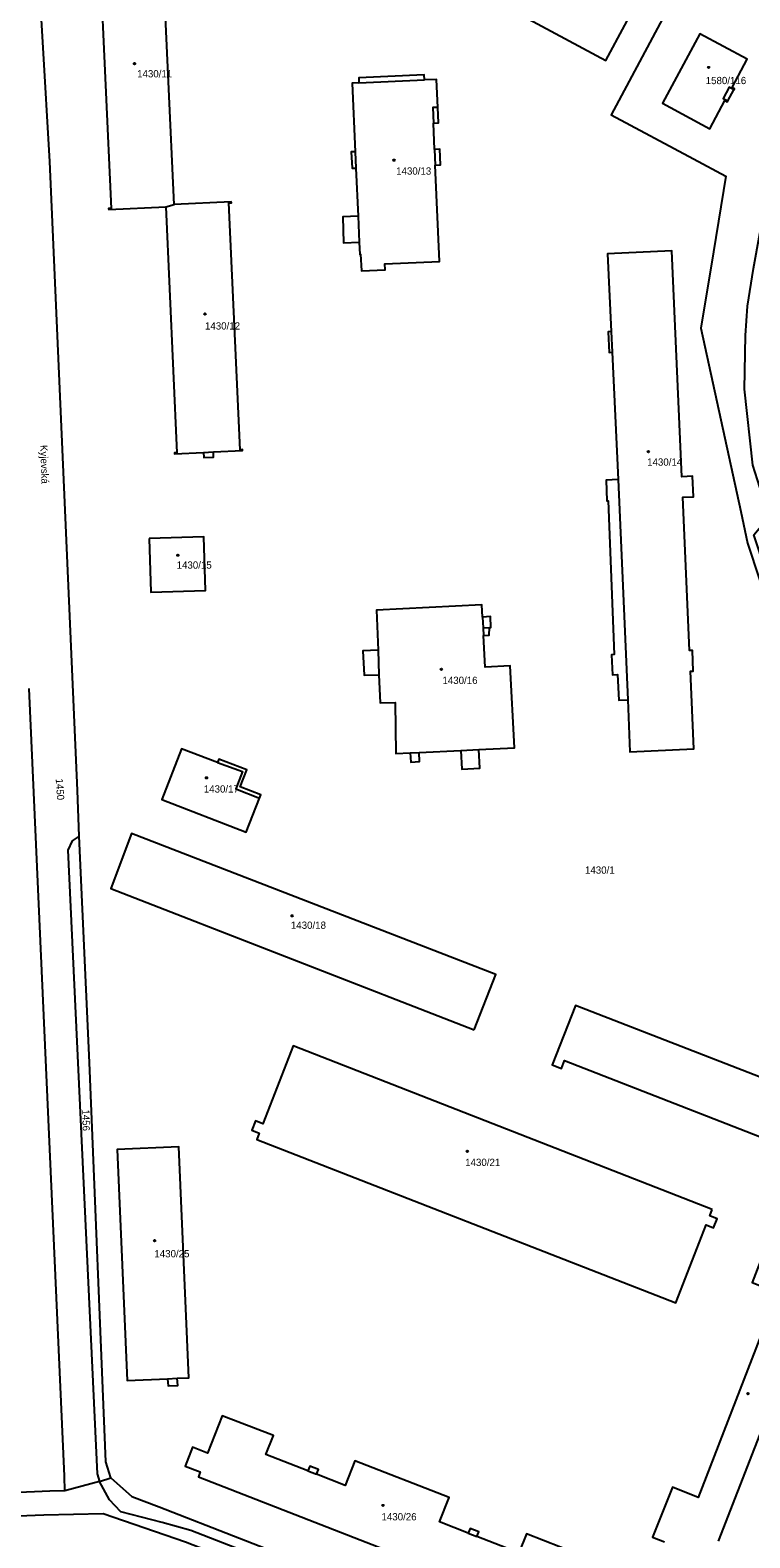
# Model space of a CAD drawing. Extents: x -737240 to -735272, y -1119606 to -1117878.
# Drawn here: x -736033.8 to -735865.3, y -1118834.9 to -1118481.5 of the extents above; entities that cross this region are included whole.
import ezdxf

# ---------------------------------------------------------------- set-up
doc = ezdxf.new("R2010")
doc.units = 0
for name, color, linetype in [('Level 1', 7, 'Continuous'), ('Level 15', 7, 'Continuous'), ('Level 18', 7, 'Continuous'), ('Level 19', 7, 'Continuous'), ('Level 25', 7, 'Continuous'), ('Level 4', 7, 'Continuous')]:
    doc.layers.add(name, color=color, linetype=linetype)

msp = doc.modelspace()

# ---------------------------------------------------------------- linework, layer by layer
at = {"layer": 'Level 1'}
for p, q in [((-735870.46, -1118498.11), (-735869.04, -1118495.47)), ((-735939.11, -1118509.48), (-735939.39, -1118503.3)), ((-735957.54, -1118513.83), (-735957.03, -1118525.14)), ((-736002, -1118522.91), (-736000.11, -1118522.38)), ((-735897.53, -1118557), (-735896.12, -1118586.85)), ((-735942.76, -1118650.81), (-735932.96, -1118650.33)), ((-736017.55, -1118821.65), (-736025.68, -1118823.89)), ((-736017.55, -1118821.65), (-736014.88, -1118820.86))]:
    msp.add_line(p, q, dxfattribs=at)
for points in [[(-736022.3, -1118670.45), (-736022.74, -1118659.75), (-736029.23, -1118512.27), (-736032.47, -1118456.28), (-736033.57, -1118403.05)], [(-736008.14, -1118409.65), (-736016.57, -1118425.44), (-735899.02, -1118488.63), (-735890.15, -1118471.99)], [(-735817.69, -1118742.18), (-735838.65, -1118677.82), (-735864.4, -1118599.8), (-735860.8, -1118595.54), (-735864.62, -1118583.48), (-735866.55, -1118565.64), (-735866.3, -1118553.11), (-735865.89, -1118546.23), (-735864.43, -1118537.4), (-735858.48, -1118504.53), (-735856.26, -1118491.41), (-735855.98, -1118485.53), (-735857.33, -1118477.46), (-735863.02, -1118457.13), (-735869.75, -1118434.93), (-735871.23, -1118430.17)], [(-736006.6, -1118462.46), (-736006.65, -1118460.65), (-736015.23, -1118461.05), (-736015.23, -1118462.78), (-736017.75, -1118462.9), (-736017.64, -1118465.24), (-736018.06, -1118465.26), (-736018.05, -1118465.46), (-736017.47, -1118465.43), (-736014.85, -1118523.29), (-736015.43, -1118523.32), (-736015.42, -1118523.52), (-736002, -1118522.91)], [(-736000.11, -1118522.38), (-736002.72, -1118464.77), (-736002.14, -1118464.74), (-736002.15, -1118464.54), (-736005.66, -1118464.7)], [(-735890.15, -1118471.99), (-735883.87, -1118475.37), (-735897.79, -1118501.36), (-735878.46, -1118511.7), (-735870.93, -1118515.72), (-735873.83, -1118533.49), (-735876.75, -1118551.39), (-735867.45, -1118594.32), (-735865.86, -1118601.75), (-735865.22, -1118603.67), (-735840.68, -1118678.71), (-735844.27, -1118679.88), (-735823.87, -1118742.05)], [(-735869.04, -1118495.47), (-735868.93, -1118495.24), (-735869.48, -1118494.95), (-735865.91, -1118488.28), (-735876.98, -1118482.35), (-735885.76, -1118498.65), (-735874.67, -1118504.63), (-735871.14, -1118498.03), (-735870.58, -1118498.33), (-735870.46, -1118498.11)], [(-735941.45, -1118493.17), (-735941.52, -1118492.01), (-735956.88, -1118492.72), (-735956.83, -1118493.87)], [(-735938.39, -1118499.61), (-735938.69, -1118493.05), (-735941.45, -1118493.17)], [(-735956.83, -1118493.87), (-735958.43, -1118493.94), (-735957.71, -1118510.02)], [(-735939.39, -1118503.3), (-735938.22, -1118503.25), (-735938.39, -1118499.61)], [(-735957.71, -1118510.02), (-735958.61, -1118510.07), (-735958.44, -1118513.87), (-735957.54, -1118513.83)], [(-735938.95, -1118513.17), (-735937.73, -1118513.12), (-735937.9, -1118509.43), (-735939.11, -1118509.48)], [(-735956.76, -1118531.18), (-735956.63, -1118534.07), (-735956.44, -1118534.04), (-735956.19, -1118537.94), (-735950.65, -1118537.68), (-735950.75, -1118536.27), (-735937.94, -1118535.76), (-735938.95, -1118513.17)], [(-735990.88, -1118580.36), (-735984.08, -1118580.03), (-735984.09, -1118579.83), (-735984.67, -1118579.86), (-735987.28, -1118522), (-735986.7, -1118521.97), (-735986.71, -1118521.77), (-736000.11, -1118522.38)], [(-736002, -1118522.91), (-735999.43, -1118580.57), (-736000.01, -1118580.6), (-736000, -1118580.8), (-735993.18, -1118580.47)], [(-735957.03, -1118525.14), (-735960.63, -1118525.28), (-735960.42, -1118531.33), (-735956.76, -1118531.18)], [(-735893.9, -1118638.5), (-735893.37, -1118650.7), (-735878.4, -1118649.97), (-735879.2, -1118631.77), (-735878.56, -1118631.75), (-735878.7, -1118626.91), (-735879.42, -1118626.94), (-735881, -1118591), (-735878.46, -1118590.88), (-735878.7, -1118586.09), (-735881.21, -1118586.21), (-735883.55, -1118533.27), (-735898.61, -1118533.95), (-735897.75, -1118552.17)], [(-735897.75, -1118552.17), (-735898.45, -1118552.2), (-735898.23, -1118557.03), (-735897.53, -1118557)], [(-735993.18, -1118580.47), (-735993.13, -1118581.66), (-735990.84, -1118581.57), (-735990.88, -1118580.36)], [(-735896.12, -1118586.85), (-735898.96, -1118587.01), (-735898.76, -1118591.87), (-735898.46, -1118591.84), (-735897.03, -1118627.88), (-735897.68, -1118627.91), (-735897.47, -1118632.58), (-735896.26, -1118632.52), (-735895.99, -1118638.59), (-735893.9, -1118638.5)], [(-736005.96, -1118600.65), (-736005.57, -1118613.21), (-735992.75, -1118612.84), (-735993.15, -1118600.24), (-736005.96, -1118600.65)], [(-735927.9, -1118619.07), (-735928.05, -1118616.19), (-735952.68, -1118617.44), (-735952.34, -1118626.84)], [(-735926.27, -1118621.53), (-735925.98, -1118621.51), (-735926.04, -1118618.97), (-735927.9, -1118619.07)], [(-735928.76, -1118650.12), (-735920.4, -1118649.71), (-735921.42, -1118630.52), (-735927.27, -1118630.82), (-735927.67, -1118623.4)], [(-735927.67, -1118623.4), (-735926.31, -1118623.33), (-735926.27, -1118621.53)], [(-735952.34, -1118626.84), (-735955.89, -1118626.96), (-735955.59, -1118632.72), (-735952.13, -1118632.61)], [(-735952.13, -1118632.61), (-735951.89, -1118639.2), (-735948.35, -1118639.08), (-735948.16, -1118651.08), (-735944.8, -1118650.91)], [(-736025.68, -1118823.89), (-736025.8, -1118820.44), (-736034.02, -1118635.86)], [(-735989.92, -1118653.13), (-735998.38, -1118649.96), (-736002.95, -1118661.85), (-735983.19, -1118669.5), (-735980.09, -1118661.5)], [(-735980.09, -1118661.5), (-735979.8, -1118660.75), (-735984.62, -1118658.89), (-735983.05, -1118654.85), (-735989.65, -1118652.4), (-735989.92, -1118653.13)], [(-735944.8, -1118650.91), (-735944.7, -1118653.06), (-735942.65, -1118652.96), (-735942.76, -1118650.81)], [(-735932.96, -1118650.33), (-735932.73, -1118654.76), (-735928.52, -1118654.53), (-735928.76, -1118650.12)], [(-735929.87, -1118715.85), (-735924.81, -1118702.87), (-736010.04, -1118669.79), (-736014.91, -1118682.68), (-735929.87, -1118715.85)], [(-736022.3, -1118670.45), (-736023.95, -1118671.5), (-736025, -1118673.7), (-736018.15, -1118819.9), (-736017.55, -1118821.65)], [(-736014.88, -1118820.86), (-736016.08, -1118817.06), (-736019.92, -1118723.47), (-736022.3, -1118670.45)], [(-735823.87, -1118742.05), (-735906.13, -1118710.12), (-735911.55, -1118724.03), (-735909.43, -1118724.87), (-735908.69, -1118723.04), (-735794.77, -1118767.48), (-735793.39, -1118763.94)], [(-735874.09, -1118757.9), (-735972.19, -1118719.61), (-735979.32, -1118737.87), (-735981.08, -1118737.19), (-735981.9, -1118739.37), (-735980.17, -1118740.04), (-735980.73, -1118741.49), (-735882.65, -1118779.78), (-735875.52, -1118761.56), (-735873.79, -1118762.24), (-735872.94, -1118760.1), (-735874.68, -1118759.42), (-735874.09, -1118757.9)], [(-735999.35, -1118797.49), (-735996.65, -1118797.37), (-735998.96, -1118743.21), (-736013.4, -1118743.84), (-736011.08, -1118798.03), (-736001.61, -1118797.6)], [(-735872.67, -1118835.65), (-735846.55, -1118768.62), (-735860.21, -1118763.28), (-735864.77, -1118775.03), (-735858.79, -1118777.36), (-735877.4, -1118825.41), (-735883.43, -1118823.05), (-735888.07, -1118834.76), (-735885.31, -1118835.84)], [(-736001.61, -1118797.6), (-736001.52, -1118799.28), (-735999.25, -1118799.22), (-735999.35, -1118797.49)], [(-735968.8, -1118819.2), (-735978.59, -1118815.39), (-735976.85, -1118810.92), (-735988.84, -1118806.26), (-735992.25, -1118815.01), (-735995.78, -1118813.67), (-735997.54, -1118818.12), (-735993.97, -1118819.44), (-735994.41, -1118820.56), (-735911.25, -1118853.03), (-735911.06, -1118852.48)], [(-735966.74, -1118820), (-735966.3, -1118818.88), (-735968.36, -1118818.06), (-735968.8, -1118819.2)], [(-735931.26, -1118833.79), (-735937.99, -1118831.18), (-735935.71, -1118825.45), (-735957.76, -1118816.85), (-735960.05, -1118822.6), (-735966.74, -1118820)], [(-735749.88, -1118926.71), (-735753.2, -1118928.2), (-735776.69, -1118918.8), (-735803.05, -1118908.25), (-735900.65, -1118868.7), (-735907.25, -1118867.85), (-735996.2, -1118833.2), (-736002.92, -1118831.32), (-736012.6, -1118828.8), (-736015.25, -1118825.95), (-736017.55, -1118821.65)], [(-736014.88, -1118820.86), (-736010.02, -1118825.17), (-736003.62, -1118827.61), (-735871.93, -1118879.03), (-735807.39, -1118904.2), (-735804.3, -1118905.05), (-735800.33, -1118905.07), (-735797.63, -1118902.81), (-735789.78, -1118906.33), (-735788.69, -1118909.18), (-735786.44, -1118911.82), (-735783.46, -1118913.6), (-735775.8, -1118916.58)], [(-736025.68, -1118823.89), (-736029.2, -1118823.96), (-736090.86, -1118826.61), (-736091.43, -1118826.29), (-736091.75, -1118825.67), (-736100.24, -1118826.04), (-736101.2, -1118827.04), (-736103.57, -1118827.14)], [(-735741.09, -1118934.29), (-735755.85, -1118930.07), (-735760.34, -1118928.26), (-735783.83, -1118919.07), (-735810.33, -1118908.59), (-735869.52, -1118884.9), (-735920.87, -1118865.8), (-735953.25, -1118853.19), (-735997.4, -1118835.89), (-736016.73, -1118829.28), (-736030.6, -1118829.59), (-736086.48, -1118831.76), (-736106.94, -1118832.82), (-736131.16, -1118833.96), (-736155.56, -1118834.99), (-736178.79, -1118836), (-736244.96, -1118838.93), (-736275.1, -1118839.95)], [(-735929.19, -1118834.6), (-735928.75, -1118833.47), (-735930.82, -1118832.67), (-735931.26, -1118833.79)], [(-735905.92, -1118839.16), (-735905.65, -1118838.65), (-735917.58, -1118833.99), (-735919.4, -1118838.4), (-735929.19, -1118834.6)]]:
    msp.add_lwpolyline(points, dxfattribs=at)
at = {"layer": 'Level 25'}
for centre in [(-736009.38, -1118489.39), (-735874.94, -1118490.26), (-735948.62, -1118511.98), (-735992.89, -1118548.03), (-735889.06, -1118580.33), (-735999.22, -1118604.58), (-735937.52, -1118631.33), (-735992.52, -1118656.76), (-735972.47, -1118689.11), (-735931.46, -1118744.31), (-736004.67, -1118765.24), (-735865.75, -1118801.11), (-735951.17, -1118827.3)]:
    msp.add_ellipse(centre, major_axis=(0.18, 0), ratio=0.9848078, dxfattribs=at)
at = {"layer": 'Level 4'}
for p, q in [((-735956.83, -1118493.87), (-735941.45, -1118493.17)), ((-735957.71, -1118510.02), (-735957.54, -1118513.83)), ((-735939.11, -1118509.48), (-735938.95, -1118513.17)), ((-735957.03, -1118525.14), (-735956.76, -1118531.18)), ((-735897.75, -1118552.17), (-735897.53, -1118557)), ((-735993.18, -1118580.47), (-735990.88, -1118580.36)), ((-735896.12, -1118586.85), (-735893.9, -1118638.5)), ((-735927.9, -1118619.07), (-735927.76, -1118621.61)), ((-735927.76, -1118621.61), (-735926.27, -1118621.53)), ((-735927.76, -1118621.61), (-735927.67, -1118623.4)), ((-735952.34, -1118626.84), (-735952.13, -1118632.61)), ((-735944.8, -1118650.91), (-735942.76, -1118650.81)), ((-735932.96, -1118650.33), (-735928.76, -1118650.12)), ((-736001.61, -1118797.6), (-735999.35, -1118797.49)), ((-735968.8, -1118819.2), (-735966.74, -1118820)), ((-735931.26, -1118833.79), (-735929.19, -1118834.6))]:
    msp.add_line(p, q, dxfattribs=at)
for points in [[(-735869.04, -1118495.47), (-735870.15, -1118494.87), (-735871.57, -1118497.52), (-735870.46, -1118498.11)], [(-735938.39, -1118499.61), (-735939.55, -1118499.66), (-735939.39, -1118503.3)], [(-735989.92, -1118653.13), (-735984.09, -1118655.31), (-735985.65, -1118659.34), (-735980.09, -1118661.5)]]:
    msp.add_lwpolyline(points, dxfattribs=at)

# ---------------------------------------------------------------- texts
at = {"layer": 'Level 15'}
msp.add_text('Kyjevská', height=1.7, rotation=271.98972, dxfattribs=at).set_placement((-736031.452, -1118578.778))
at = {"layer": 'Level 18'}
for s, rotation, p in [('1450', 273.93084, (-736027.833, -1118656.986)), ('1456', 271.01997, (-736021.61, -1118734.49))]:
    msp.add_text(s, height=1.7, rotation=rotation, dxfattribs=at).set_placement(p)
msp.add_text('1430/1', height=1.7, dxfattribs=at).set_placement((-735903.9, -1118679.23))
at = {"layer": 'Level 19'}
for s, p in [('1430/11', (-736008.76, -1118492.59)), ('1580/116', (-735875.635, -1118494.17)), ('1430/13', (-735948.11, -1118515.38)), ('1430/12', (-735992.87, -1118551.69)), ('1430/14', (-735889.35, -1118583.6)), ('1430/15', (-735999.51, -1118607.73)), ('1430/16', (-735937.27, -1118634.76)), ('1430/17', (-735993.15, -1118660.21)), ('1430/18', (-735972.76, -1118692.15)), ('1430/21', (-735931.95, -1118747.73)), ('1430/25', (-736004.72, -1118769.14)), ('1430/26', (-735951.54, -1118830.8))]:
    msp.add_text(s, height=1.7, dxfattribs=at).set_placement(p)

doc.saveas('drawing.dxf')
